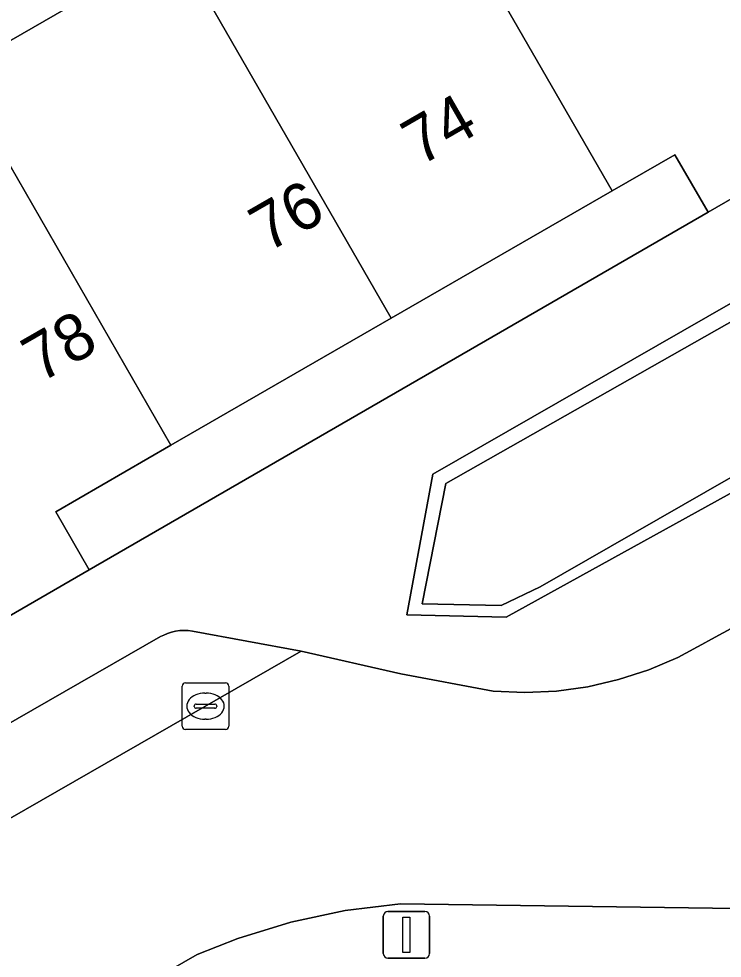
# Model space of a CAD drawing. Extents: x 160377 to 161131, y 383938 to 384853.
# Drawn here: x 160843.65 to 160858.7, y 384180.55 to 384200.63 of the extents above; entities that cross this region are included whole.
import ezdxf

# ---------------------------------------------------------------- set-up
doc = ezdxf.new("R2010")
doc.units = 0
for name, color, linetype in [('IMGEO_Erf', 7, 'Continuous'), ('IMGEO_Groenvoorziening', 7, 'Continuous'), ('IMGEO_Haag', 7, 'Continuous'), ('IMGEO_Kolk', 7, 'Continuous'), ('IMGEO_Lichtmast', 7, 'Continuous'), ('IMGEO_Pand', 7, 'Continuous'), ('IMGEO_Pand_nummerreeks', 7, 'Continuous'), ('IMGEO_Parkeervlak_open', 7, 'Continuous'), ('IMGEO_Rijbaan_lokaal_open', 7, 'Continuous'), ('IMGEO_Voetpad_open', 7, 'Continuous')]:
    doc.layers.add(name, color=color, linetype=linetype)

msp = doc.modelspace()

# ---------------------------------------------------------------- linework, layer by layer
at = {"layer": 'IMGEO_Erf'}
msp.add_lwpolyline([(160842.307, 384199.498), (160847.019, 384202.215), (160851.74, 384204.936), (160853.636, 384206.029), (160851.93, 384208.989), (160849.179, 384213.761), (160846.655, 384218.14), (160844.131, 384222.518), (160841.607, 384226.897)], dxfattribs=at)
msp.add_lwpolyline([(160858.395, 384196.499), (160857.687, 384197.727), (160856.343, 384196.952), (160851.622, 384194.231), (160846.91, 384191.514), (160844.446, 384190.094), (160845.163, 384188.85)], close=True, dxfattribs=at)
at = {"layer": 'IMGEO_Groenvoorziening'}
for points in [[(160871.75, 384197.765), (160872.494, 384198.187), (160870.686, 384201.311), (160869.239, 384200.482), (160869.431, 384200.136), (160852.79, 384190.699), (160852.282, 384188.122), (160853.97, 384188.086), (160854.804, 384188.485), (160871.554, 384198.085)], [(160869.239, 384200.482), (160858.924, 384194.572), (160852.51, 384190.896), (160851.951, 384187.892), (160854.079, 384187.84), (160860.176, 384191.2), (160871.75, 384197.765), (160871.554, 384198.085), (160854.804, 384188.485), (160853.97, 384188.086), (160852.282, 384188.122), (160852.79, 384190.699), (160869.431, 384200.136)]]:
    msp.add_lwpolyline(points, close=True, dxfattribs=at)
at = {"layer": 'IMGEO_Haag'}
msp.add_lwpolyline([(160869.239, 384200.482), (160858.924, 384194.572), (160852.51, 384190.896), (160851.951, 384187.892), (160854.079, 384187.84), (160860.176, 384191.2), (160871.75, 384197.765), (160871.554, 384198.085), (160854.804, 384188.485), (160853.97, 384188.086), (160852.282, 384188.122), (160852.79, 384190.699), (160869.431, 384200.136)], close=True, dxfattribs=at)
at = {"layer": 'IMGEO_Kolk'}
for p, q in [((160847.148, 384185.511), (160847.148, 384186.363)), ((160847.223, 384186.437), (160848.075, 384186.437)), ((160848.149, 384186.363), (160848.149, 384185.511)), ((160847.636, 384186.217), (160847.661, 384186.217)), ((160847.45, 384185.98), (160847.848, 384185.98)), ((160847.407, 384185.931), (160847.407, 384185.943)), ((160847.845, 384185.894), (160847.447, 384185.894)), ((160847.891, 384185.943), (160847.891, 384185.931)), ((160847.659, 384185.657), (160847.634, 384185.657)), ((160848.075, 384185.437), (160847.223, 384185.437))]:
    msp.add_line(p, q, dxfattribs=at)
for points in [[(160847.148, 384185.511), (160847.148, 384186.363)], [(160847.223, 384186.437), (160848.075, 384186.437)], [(160848.149, 384186.363), (160848.149, 384185.511)], [(160848.075, 384185.437), (160847.223, 384185.437)]]:
    msp.add_lwpolyline(points, dxfattribs=at)
for centre, radius, start, end in [((160847.225, 384186.361), 0.0765, 91.552, 178.448), ((160847.225, 384186.361), 0.0765, 91.552, 178.448), ((160848.073, 384186.361), 0.0765, 1.552, 88.448), ((160848.073, 384186.361), 0.0765, 1.552, 88.448), ((160847.447, 384185.94), 0.0403, 85.8775, 175.7526), ((160847.852, 384185.942), 0.0386, 1.7309, 96.639), ((160847.444, 384185.93), 0.0366, 178.938, 274.7102), ((160847.848, 384185.937), 0.043, 264.8664, 352.4533), ((160847.225, 384185.513), 0.0765, 181.552, 268.448), ((160847.225, 384185.513), 0.0765, 181.552, 268.448), ((160848.073, 384185.513), 0.0765, 271.552, 358.448), ((160848.073, 384185.513), 0.0765, 271.552, 358.448)]:
    msp.add_arc(centre, radius, start, end, dxfattribs=at)
for centre, major_axis, ratio, start_param, end_param in [((160847.635, 384185.937), (-0.387, 0.002), 0.722429, 4.712389, 7.853982), ((160847.66, 384185.937), (-0.39, 0.002), 0.717154, 1.570796, 4.712389)]:
    msp.add_ellipse(centre, major_axis=major_axis, ratio=ratio, start_param=start_param, end_param=end_param, dxfattribs=at)
at = {"layer": 'IMGEO_Lichtmast'}
for p, q in [((160851.551, 384181.547), (160852.341, 384181.547)), ((160852.341, 384181.547), (160851.551, 384181.547)), ((160851.451, 384180.647), (160851.451, 384181.447)), ((160851.451, 384181.447), (160851.451, 384180.647)), ((160852.441, 384181.447), (160852.441, 384180.647)), ((160852.441, 384180.647), (160852.441, 384181.447)), ((160852.341, 384180.547), (160851.551, 384180.547)), ((160851.551, 384180.547), (160852.341, 384180.547))]:
    msp.add_line(p, q, dxfattribs=at)
msp.add_lwpolyline([(160851.871, 384181.422), (160852.021, 384181.422), (160852.021, 384180.672), (160851.871, 384180.672), (160851.871, 384181.422)], dxfattribs=at)
for centre, start, end in [((160851.551, 384181.447), 90, 180), ((160851.551, 384181.447), 90, 180), ((160852.341, 384181.447), 0, 90), ((160852.341, 384181.447), 360, 90), ((160851.551, 384180.647), 180, 270), ((160851.551, 384180.647), 180, 270), ((160852.341, 384180.647), 270, 0), ((160852.341, 384180.647), 270, 0)]:
    msp.add_arc(centre, 0.1, start, end, dxfattribs=at)
at = {"layer": 'IMGEO_Pand'}
for points in [[(160865.883, 384200.816), (160864.532, 384203.16), (160853.636, 384206.029), (160851.74, 384204.936), (160856.343, 384196.952), (160857.687, 384197.727), (160858.395, 384196.499)], [(160851.74, 384204.936), (160847.019, 384202.215), (160851.622, 384194.231), (160856.343, 384196.952)], [(160847.019, 384202.215), (160842.307, 384199.498), (160846.91, 384191.514), (160851.622, 384194.231)], [(160842.307, 384199.498), (160837.633, 384196.804), (160842.952, 384187.576), (160845.163, 384188.85), (160844.446, 384190.094), (160846.91, 384191.514)]]:
    msp.add_lwpolyline(points, close=True, dxfattribs=at)
at = {"layer": 'IMGEO_Parkeervlak_open'}
msp.add_lwpolyline([(160776.509, 384143.383), (160808.648, 384163.378), (160812.272, 384165.579), (160817.295, 384168.512), (160818.314, 384169.097), (160820.544, 384170.377), (160849.696, 384187.111), (160847.367, 384187.539), (160847.278, 384187.551), (160847.188, 384187.555), (160847.099, 384187.552), (160847.01, 384187.54), (160846.922, 384187.52), (160846.837, 384187.492), (160846.754, 384187.457), (160846.688, 384187.423), (160816.409, 384170.042), (160811.368, 384167.098), (160807.722, 384164.884), (160777.431, 384146.039)], dxfattribs=at)
at = {"layer": 'IMGEO_Rijbaan_lokaal_open'}
msp.add_lwpolyline([(160820.544, 384170.377), (160822.809, 384166.441), (160846.899, 384180.298), (160847.471, 384180.627), (160848.341, 384180.972), (160849.476, 384181.321), (160850.638, 384181.567), (160851.817, 384181.708), (160859.003, 384181.613), (160874.129, 384190.1), (160874.951, 384190.587), (160872.226, 384195.111), (160859.628, 384187.997), (160858.389, 384187.325), (160858.345, 384187.299), (160857.75, 384186.978), (160857.127, 384186.712), (160856.484, 384186.503), (160855.824, 384186.352), (160855.154, 384186.26), (160854.478, 384186.228), (160853.802, 384186.257), (160851.826, 384186.627), (160849.696, 384187.111)], close=True, dxfattribs=at)
at = {"layer": 'IMGEO_Voetpad_open'}
for points in [[(160865.883, 384200.816), (160858.395, 384196.499), (160845.163, 384188.85), (160842.952, 384187.576)], [(160860.176, 384191.2), (160854.079, 384187.84), (160851.951, 384187.892), (160852.51, 384190.896), (160858.924, 384194.572)], [(160816.409, 384170.042), (160846.688, 384187.423), (160846.754, 384187.457), (160846.837, 384187.492), (160846.922, 384187.52), (160847.01, 384187.54), (160847.099, 384187.552), (160847.188, 384187.555), (160847.278, 384187.551), (160847.367, 384187.539), (160849.696, 384187.111), (160851.826, 384186.627), (160853.802, 384186.257), (160854.478, 384186.228), (160855.154, 384186.26), (160855.824, 384186.352), (160856.484, 384186.503), (160857.127, 384186.712), (160857.75, 384186.978), (160858.345, 384187.299), (160858.389, 384187.325), (160859.628, 384187.997)], [(160859.003, 384181.613), (160851.817, 384181.708), (160850.638, 384181.567), (160849.476, 384181.321), (160848.341, 384180.972), (160847.471, 384180.627), (160846.899, 384180.298)]]:
    msp.add_lwpolyline(points, dxfattribs=at)

# ---------------------------------------------------------------- texts
at = {"layer": 'IMGEO_Pand_nummerreeks'}
for s, rotation, p in [('74', 29.96, (160852.237, 384197.471)), ('76', 29.8396, (160848.976, 384195.624)), ('78', 29.8396, (160844.114, 384192.835))]:
    msp.add_text(s, height=1, rotation=rotation, dxfattribs=at).set_placement(p)

doc.saveas('drawing.dxf')
